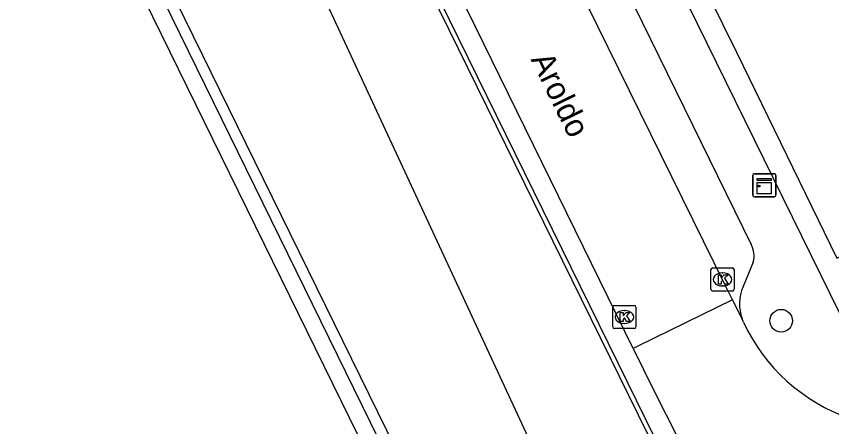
# Model space of a CAD drawing. Extents: x 160457 to 162082, y 388340 to 389736.
# Drawn here: x 161043.17 to 161078.36, y 388919.94 to 388937.67 of the extents above; entities that cross this region are included whole.
import ezdxf

# ---------------------------------------------------------------- set-up
doc = ezdxf.new("R2010")
doc.units = 0
for name, color, linetype in [('IMGEO_Boom', 7, 'Continuous'), ('IMGEO_Kast', 7, 'Continuous'), ('IMGEO_Kolk', 7, 'Continuous'), ('IMGEO_Muur', 7, 'Continuous'), ('IMGEO_Openbare_ruimte_label', 7, 'Continuous'), ('IMGEO_Pand', 7, 'Continuous'), ('IMGEO_Rijbaan_lokaal_open', 7, 'Continuous'), ('IMGEO_Verkeerseiland_open', 7, 'Continuous'), ('IMGEO_Voetpad_open', 7, 'Continuous')]:
    doc.layers.add(name, color=color, linetype=linetype)

msp = doc.modelspace()

# ---------------------------------------------------------------- linework, layer by layer
at = {"layer": 'IMGEO_Boom'}
msp.add_circle((161076.186, 388924.519), 0.489, dxfattribs=at)
at = {"layer": 'IMGEO_Kast'}
for p, q in [((161074.96, 388929.947), (161074.96, 388930.788)), ((161074.96, 388930.788), (161074.96, 388929.947)), ((161075.035, 388930.872), (161075.876, 388930.872)), ((161075.876, 388930.872), (161075.035, 388930.872)), ((161075.96, 388930.797), (161075.96, 388929.956)), ((161075.96, 388929.956), (161075.96, 388930.797)), ((161075.885, 388929.872), (161075.044, 388929.872)), ((161075.044, 388929.872), (161075.885, 388929.872))]:
    msp.add_line(p, q, dxfattribs=at)
for points in [[(161075.155, 388930.662), (161075.755, 388930.662), (161075.755, 388930.577), (161075.155, 388930.577), (161075.155, 388930.662)], [(161075.155, 388930.487), (161075.755, 388930.487), (161075.755, 388929.998), (161075.155, 388929.998), (161075.155, 388930.487)]]:
    msp.add_lwpolyline(points, dxfattribs=at)
msp.add_circle((161075.239, 388930.336), 0.0377, dxfattribs=at)
for centre, start, end in [((161075.038, 388930.794), 92.4484, 184.2845), ((161075.038, 388930.794), 92.4484, 184.2845), ((161075.882, 388930.794), 2.4484, 94.2845), ((161075.882, 388930.794), 2.4484, 94.2845), ((161075.038, 388929.95), 182.4484, 274.2845), ((161075.038, 388929.95), 182.4484, 274.2845), ((161075.882, 388929.95), 272.4484, 4.2845), ((161075.882, 388929.95), 272.4484, 4.2845)]:
    msp.add_arc(centre, 0.0779, start, end, dxfattribs=at)
at = {"layer": 'IMGEO_Kolk'}
for p, q in [((161073.153, 388925.876), (161073.153, 388926.728)), ((161073.228, 388926.802), (161074.08, 388926.802)), ((161074.154, 388926.728), (161074.154, 388925.876)), ((161073.641, 388926.582), (161073.666, 388926.582)), ((161073.664, 388926.022), (161073.639, 388926.022)), ((161074.08, 388925.802), (161073.228, 388925.802)), ((161068.917, 388924.254), (161068.917, 388925.106)), ((161068.992, 388925.18), (161069.844, 388925.18)), ((161069.405, 388924.96), (161069.43, 388924.96)), ((161069.918, 388925.106), (161069.918, 388924.254)), ((161069.428, 388924.4), (161069.403, 388924.4)), ((161069.844, 388924.18), (161068.992, 388924.18))]:
    msp.add_line(p, q, dxfattribs=at)
for points in [[(161073.153, 388925.876), (161073.153, 388926.728)], [(161073.228, 388926.802), (161074.08, 388926.802)], [(161074.154, 388926.728), (161074.154, 388925.876)], [(161073.474, 388926.502), (161073.597, 388926.502), (161073.597, 388926.351), (161073.727, 388926.502), (161073.891, 388926.502), (161073.745, 388926.351), (161073.898, 388926.102), (161073.746, 388926.102), (161073.661, 388926.266), (161073.597, 388926.199), (161073.597, 388926.102), (161073.474, 388926.102), (161073.474, 388926.502)], [(161074.08, 388925.802), (161073.228, 388925.802)], [(161068.917, 388924.254), (161068.917, 388925.106)], [(161068.992, 388925.18), (161069.844, 388925.18)], [(161069.918, 388925.106), (161069.918, 388924.254)], [(161069.238, 388924.88), (161069.361, 388924.88), (161069.361, 388924.729), (161069.491, 388924.88), (161069.655, 388924.88), (161069.509, 388924.729), (161069.662, 388924.48), (161069.51, 388924.48), (161069.425, 388924.644), (161069.361, 388924.577), (161069.361, 388924.48), (161069.238, 388924.48), (161069.238, 388924.88)], [(161069.844, 388924.18), (161068.992, 388924.18)]]:
    msp.add_lwpolyline(points, dxfattribs=at)
for centre, start, end in [((161073.23, 388926.726), 91.552, 178.448), ((161073.23, 388926.726), 91.552, 178.448), ((161074.078, 388926.726), 1.552, 88.448), ((161074.078, 388926.726), 1.552, 88.448), ((161073.23, 388925.878), 181.552, 268.448), ((161073.23, 388925.878), 181.552, 268.448), ((161074.078, 388925.878), 271.552, 358.448), ((161074.078, 388925.878), 271.552, 358.448), ((161068.994, 388925.104), 91.552, 178.448), ((161068.994, 388925.104), 91.552, 178.448), ((161069.842, 388925.104), 1.552, 88.448), ((161069.842, 388925.104), 1.552, 88.448), ((161068.994, 388924.256), 181.552, 268.448), ((161068.994, 388924.256), 181.552, 268.448), ((161069.842, 388924.256), 271.552, 358.448), ((161069.842, 388924.256), 271.552, 358.448)]:
    msp.add_arc(centre, 0.0765, start, end, dxfattribs=at)
for centre, major_axis, ratio, start_param, end_param in [((161073.64, 388926.302), (-0.387, 0.002), 0.722429, 4.712389, 7.853982), ((161073.665, 388926.302), (-0.39, 0.002), 0.717154, 1.570796, 4.712389), ((161069.404, 388924.68), (-0.387, 0.002), 0.722429, 4.712389, 7.853982), ((161069.429, 388924.68), (-0.39, 0.002), 0.717154, 1.570796, 4.712389)]:
    msp.add_ellipse(centre, major_axis=major_axis, ratio=ratio, start_param=start_param, end_param=end_param, dxfattribs=at)
at = {"layer": 'IMGEO_Muur'}
for points in [[(161052.448, 388954.24), (161053.248, 388954.624), (161073.272, 388913.791), (161072.5, 388913.391)], [(161073.56, 388913.686), (161053.407, 388954.782)]]:
    msp.add_lwpolyline(points, dxfattribs=at)
at = {"layer": 'IMGEO_Pand'}
for points in [[(161065.572, 388903.941), (161065.308, 388904.487), (161043.174, 388949.703)], [(161078.423, 388941.221), (161073.053, 388938.594), (161074.256, 388936.121), (161078.587, 388927.22), (161081.94, 388928.874), (161082.825, 388927.081), (161084.845, 388928.07), (161083.968, 388929.867)]]:
    msp.add_lwpolyline(points, dxfattribs=at)
at = {"layer": 'IMGEO_Rijbaan_lokaal_open'}
for points in [[(161074.087, 388925.423), (161073.758, 388926.087), (161065.53, 388942.842), (161059.166, 388955.834), (161058.801, 388956.582)], [(161069.799, 388923.322), (161061.919, 388939.439), (161059.008, 388945.413), (161054.651, 388954.422)], [(161049.767, 388952.91), (161068.886, 388911.648)], [(161044.365, 388949.979), (161065.22, 388907.402)], [(161074.087, 388925.423), (161070.03, 388923.435), (161069.799, 388923.322)], [(161074.497, 388924.595), (161074.087, 388925.423)], [(161074.552, 388924.459), (161074.497, 388924.595)], [(161069.799, 388923.322), (161070.691, 388921.499), (161074.433, 388914.111)]]:
    msp.add_lwpolyline(points, dxfattribs=at)
msp.add_arc((161081.82, 388927.863), 8.026, 205.0961, 250.5975, dxfattribs=at)
at = {"layer": 'IMGEO_Verkeerseiland_open'}
msp.add_lwpolyline([(161068.179, 388905.883), (161065.96, 388904.804), (161043.834, 388950.031), (161043.174, 388949.703)], dxfattribs=at)
at = {"layer": 'IMGEO_Voetpad_open'}
for points in [[(161060.397, 388957.413), (161074.891, 388927.817)], [(161079.137, 388923.98), (161072.176, 388938.165), (161068.83, 388944.99)], [(161074.982, 388927.054), (161074.537, 388925.993)]]:
    msp.add_lwpolyline(points, dxfattribs=at)
for centre, radius, start, end in [((161073.954, 388927.318), 1.061, 345.572, 28.0306), ((161076.316, 388925.243), 1.931, 157.1305, 199.5916)]:
    msp.add_arc(centre, radius, start, end, dxfattribs=at)

# ---------------------------------------------------------------- texts
at = {"layer": 'IMGEO_Openbare_ruimte_label'}
msp.add_text('Aroldo', height=1, rotation=296.1038, dxfattribs=at).set_placement((161065.362, 388935.814))

doc.saveas('drawing.dxf')
